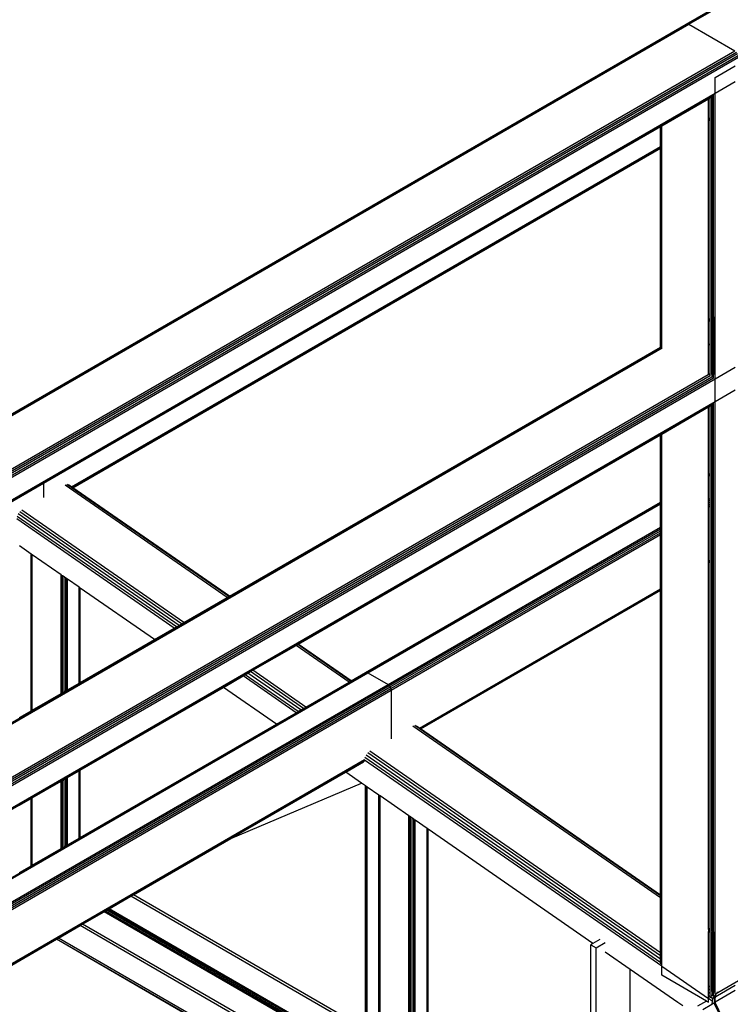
# Model space of a CAD drawing. Header units: millimetres. Extents: x 10 to 1250, y -62 to 528.
# Tile 675 of 909: x 612.46 to 613.59, y 511.98 to 513.55. Entities that reach past the tile are written whole.
import ezdxf

# ---------------------------------------------------------------- set-up
doc = ezdxf.new("R2010")
doc.units = ezdxf.units.MM
doc.header["$LTSCALE"] = 0.05

msp = doc.modelspace()

# ---------------------------------------------------------------- linework, layer by layer
at = {"color": 8}
for p, q in [((613.523, 513.5386), (616.2323, 515.1028)), ((613.5251, 513.5378), (616.2345, 515.1021)), ((613.5211, 513.5382), (614.4698, 514.086)), ((610.846, 511.993), (613.523, 513.5386)), ((610.8481, 511.9922), (613.5251, 513.5378)), ((612.4088, 512.896), (613.5211, 513.5382)), ((613.5211, 513.5382), (613.523, 513.5386)), ((613.523, 513.5386), (613.5251, 513.5378)), ((613.5251, 513.5378), (613.5986, 513.4954)), ((610.9216, 511.9498), (613.5986, 513.4954)), ((610.9238, 511.9481), (613.6008, 513.4936)), ((610.9256, 511.9456), (613.6026, 513.4911)), ((610.9269, 511.9427), (613.6039, 513.4883)), ((610.9273, 511.94), (613.6043, 513.4855)), ((613.567, 513.4532), (613.5991, 513.4718)), ((613.567, 513.4282), (613.567, 513.4532)), ((613.567, 513.4282), (613.5991, 513.4467)), ((610.9646, 511.9256), (613.567, 513.4282)), ((610.9662, 511.9245), (613.5647, 513.4248)), ((613.4822, 513.3764), (613.5567, 513.4195)), ((613.5567, 513.4195), (613.5591, 513.4208)), ((613.5567, 513.3876), (613.5567, 513.4195)), ((613.5591, 513.4208), (613.5616, 513.4223)), ((613.5591, 513.3889), (613.5591, 513.4208)), ((613.5619, 513.4225), (613.5633, 513.4233)), ((613.5619, 513.3905), (613.5619, 513.4225)), ((613.5619, 513.4225), (613.5619, 513.4225)), ((613.5633, 513.4233), (613.5645, 513.4239)), ((613.5633, 513.3914), (613.5633, 513.4233)), ((613.5645, 513.4239), (613.5647, 513.4241)), ((613.5645, 513.392), (613.5645, 513.4239)), ((613.5647, 513.4248), (613.5647, 513.425)), ((613.5647, 513.4241), (613.5647, 513.4248)), ((613.5647, 513.3922), (613.5647, 513.4241)), ((613.567, 512.9741), (613.567, 513.4282)), ((613.5567, 513.3876), (613.5591, 513.3889)), ((613.5567, 513.3857), (613.5567, 513.3876)), ((613.5591, 513.3871), (613.5591, 513.3889)), ((613.5619, 513.3905), (613.5633, 513.3914)), ((613.5619, 513.3887), (613.5619, 513.3905)), ((613.5619, 513.3887), (613.5633, 513.3895)), ((613.5619, 513.3881), (613.5633, 513.3889)), ((613.5619, 513.3881), (613.5619, 513.3887)), ((613.5619, 513.0718), (613.5619, 513.3881)), ((613.5633, 513.3914), (613.5645, 513.392)), ((613.5633, 513.3895), (613.5633, 513.3914)), ((613.5633, 513.3895), (613.5645, 513.3902)), ((613.5633, 513.3889), (613.5645, 513.3896)), ((613.5633, 513.3889), (613.5633, 513.3895)), ((613.5633, 513.0727), (613.5633, 513.3889)), ((613.5645, 513.392), (613.5647, 513.3922)), ((613.5645, 513.3902), (613.5645, 513.392)), ((613.5645, 513.3902), (613.5647, 513.3903)), ((613.5645, 513.3896), (613.5645, 513.3902)), ((613.5645, 513.3896), (613.5647, 513.3897)), ((613.5645, 513.0733), (613.5645, 513.3896)), ((613.5647, 513.3903), (613.5647, 513.3922)), ((613.5647, 513.3897), (613.5647, 513.3903)), ((613.5647, 513.0735), (613.5647, 513.3897)), ((612.4987, 512.8086), (613.48, 513.3752)), ((613.48, 513.3752), (613.4806, 513.3755)), ((613.48, 513.3433), (613.48, 513.3752)), ((613.4806, 513.3755), (613.4822, 513.3764)), ((613.4806, 513.3436), (613.4806, 513.3755)), ((613.4822, 513.3445), (613.4822, 513.3764)), ((613.5567, 513.3857), (613.5591, 513.3871)), ((613.5567, 513.3851), (613.5591, 513.3865)), ((613.5567, 513.3851), (613.5567, 513.3857)), ((613.5567, 513.0689), (613.5567, 513.3851)), ((613.5591, 513.3865), (613.5591, 513.3871)), ((613.5591, 513.0702), (613.5591, 513.3865)), ((612.5435, 512.8026), (613.48, 513.3433)), ((612.545, 512.8016), (613.48, 513.3415)), ((612.5455, 512.8013), (613.48, 513.3408)), ((613.48, 513.3433), (613.4806, 513.3436)), ((613.48, 513.3415), (613.48, 513.3433)), ((613.48, 513.3415), (613.4806, 513.3418)), ((613.48, 513.3408), (613.48, 513.3415)), ((613.48, 513.3408), (613.4806, 513.3411)), ((613.48, 513.0246), (613.48, 513.3408)), ((613.4806, 513.3436), (613.4822, 513.3445)), ((613.4806, 513.3418), (613.4806, 513.3436)), ((613.4806, 513.3418), (613.4822, 513.3427)), ((613.4806, 513.3411), (613.4822, 513.3421)), ((613.4806, 513.3411), (613.4806, 513.3418)), ((613.4806, 513.0249), (613.4806, 513.3411)), ((613.4822, 513.3427), (613.4822, 513.3445)), ((613.4822, 513.3421), (613.4822, 513.3427)), ((613.4822, 513.0258), (613.4822, 513.3421)), ((613.5567, 513.0689), (613.5591, 513.0702)), ((613.5567, 513.0682), (613.5591, 513.0695)), ((613.5567, 513.0682), (613.5567, 513.0689)), ((613.5567, 513.0661), (613.5567, 513.0682)), ((613.5567, 513.0661), (613.5591, 513.0675)), ((613.5567, 513.0297), (613.5567, 513.0661)), ((613.5591, 513.0695), (613.5591, 513.0702)), ((613.5591, 513.0675), (613.5591, 513.0695)), ((613.5591, 513.0283), (613.5591, 513.0675)), ((613.5619, 513.0718), (613.5633, 513.0727)), ((613.5619, 513.0711), (613.5633, 513.0719)), ((613.5619, 513.0718), (613.5619, 513.0711)), ((613.5619, 513.0691), (613.5619, 513.0711)), ((613.5619, 513.0691), (613.5633, 513.0699)), ((613.5619, 513.0267), (613.5619, 513.0691)), ((613.5633, 513.0727), (613.5645, 513.0733)), ((613.5633, 513.0719), (613.5633, 513.0727)), ((613.5633, 513.0719), (613.5645, 513.0726)), ((613.5633, 513.0719), (613.5633, 513.0699)), ((613.5633, 513.0699), (613.5645, 513.0706)), ((613.5633, 513.0259), (613.5633, 513.0699)), ((613.5645, 513.0733), (613.5647, 513.0735)), ((613.5645, 513.0726), (613.5645, 513.0733)), ((613.5645, 513.0726), (613.5647, 513.0727)), ((613.5645, 513.0726), (613.5645, 513.0706)), ((613.5645, 513.0706), (613.5647, 513.0707)), ((613.5645, 513.0706), (613.5645, 513.0252)), ((613.5647, 513.0727), (613.5647, 513.0735)), ((613.5647, 513.0707), (613.5647, 513.0727)), ((613.5647, 513.0251), (613.5647, 513.0707)), ((613.5567, 513.0297), (613.5591, 513.0283)), ((613.5567, 512.9813), (613.5567, 513.0297)), ((613.5591, 512.9827), (613.5591, 513.0283)), ((610.9667, 511.5728), (613.4822, 513.0251)), ((610.9667, 511.5708), (613.4827, 513.0234)), ((612.7944, 512.6288), (613.48, 513.0246)), ((613.48, 513.0246), (613.4806, 513.0249)), ((613.4806, 513.0249), (613.4822, 513.0258)), ((613.4806, 513.0243), (613.4806, 513.0249)), ((613.4822, 513.0251), (613.4822, 513.0258)), ((613.4822, 513.0236), (613.4822, 513.0251)), ((613.5619, 513.0267), (613.5633, 513.0259)), ((613.5619, 512.9843), (613.5619, 513.0267)), ((613.5633, 513.0259), (613.5645, 513.0252)), ((613.5633, 512.9851), (613.5633, 513.0259)), ((613.5645, 513.0252), (613.5647, 513.0251)), ((613.5645, 513.0252), (613.5645, 512.9858)), ((613.5647, 512.9859), (613.5647, 513.0251)), ((610.9667, 511.486), (613.5562, 512.981)), ((613.5567, 512.9813), (613.5591, 512.9827)), ((613.5567, 512.9806), (613.5567, 512.9813)), ((613.5591, 512.9797), (613.5591, 512.9827)), ((613.5619, 512.9843), (613.5633, 512.9851)), ((613.5619, 512.9813), (613.5619, 512.9843)), ((613.5619, 512.9813), (613.5633, 512.9821)), ((613.5619, 512.9813), (613.5619, 512.9777)), ((613.5633, 512.9851), (613.5645, 512.9858)), ((613.5633, 512.9821), (613.5633, 512.9851)), ((613.5633, 512.9821), (613.5645, 512.9828)), ((613.5633, 512.9807), (613.5633, 512.9821)), ((613.5645, 512.9858), (613.5647, 512.9859)), ((613.5645, 512.9858), (613.5645, 512.9828)), ((613.5645, 512.9828), (613.5647, 512.9829)), ((613.5645, 512.9828), (613.5645, 512.981)), ((613.5647, 512.9829), (613.5647, 512.9859)), ((613.5647, 512.9793), (613.5647, 512.9829)), ((613.567, 512.9741), (613.5991, 512.9927)), ((610.9646, 511.4716), (613.567, 512.9741)), ((610.9662, 511.4755), (613.5647, 512.9758)), ((610.9667, 511.4829), (613.5591, 512.9797)), ((610.9667, 511.4794), (613.5616, 512.9776)), ((613.5591, 512.979), (613.5591, 512.9797)), ((613.5619, 512.9777), (613.5647, 512.9793)), ((613.5619, 512.9773), (613.5619, 512.9777)), ((613.5647, 512.9758), (613.5647, 512.9793)), ((613.5647, 512.9755), (613.5647, 512.9758)), ((613.567, 512.9383), (613.567, 512.9741)), ((613.567, 512.9383), (613.5991, 512.9568)), ((610.9646, 511.4357), (613.567, 512.9383)), ((610.9662, 511.4346), (613.5647, 512.9349)), ((613.5619, 512.9326), (613.5633, 512.9334)), ((613.5633, 512.9334), (613.5645, 512.934)), ((613.5633, 512.8264), (613.5633, 512.9334)), ((613.5645, 512.934), (613.5647, 512.9342)), ((613.5645, 512.827), (613.5645, 512.934)), ((613.5647, 512.9349), (613.5647, 512.9351)), ((613.5647, 512.9342), (613.5647, 512.9349)), ((613.5647, 512.8272), (613.5647, 512.9342)), ((613.567, 511.9974), (613.567, 512.9383)), ((613.4822, 512.8865), (613.5567, 512.9296)), ((613.5567, 512.9296), (613.5591, 512.9309)), ((613.5567, 512.8226), (613.5567, 512.9296)), ((613.5591, 512.9309), (613.5616, 512.9324)), ((613.5591, 512.8239), (613.5591, 512.9309)), ((613.5619, 512.8256), (613.5619, 512.9326)), ((613.5619, 512.9326), (613.5619, 512.9326)), ((613.4806, 512.8856), (613.4822, 512.8865)), ((613.4822, 512.7795), (613.4822, 512.8865)), ((612.9041, 512.5528), (613.48, 512.8853)), ((613.48, 512.8853), (613.4806, 512.8856)), ((613.48, 512.7783), (613.48, 512.8853)), ((613.4806, 512.7786), (613.4806, 512.8856)), ((613.5567, 512.8226), (613.5591, 512.8239)), ((613.5591, 512.8233), (613.5591, 512.8239)), ((613.5619, 512.8256), (613.5633, 512.8264)), ((613.5619, 512.8249), (613.5633, 512.8257)), ((613.5619, 512.8249), (613.5619, 512.8256)), ((613.5619, 512.8231), (613.5619, 512.8249)), ((613.5619, 512.8231), (613.5633, 512.8239)), ((613.5633, 512.8264), (613.5645, 512.827)), ((613.5633, 512.8257), (613.5645, 512.8264)), ((613.5633, 512.8257), (613.5633, 512.8264)), ((613.5633, 512.8239), (613.5633, 512.8257)), ((613.5633, 512.8239), (613.5645, 512.8246)), ((613.5633, 512.7868), (613.5633, 512.8239)), ((613.5645, 512.827), (613.5647, 512.8272)), ((613.5645, 512.8264), (613.5645, 512.827)), ((613.5645, 512.8264), (613.5647, 512.8265)), ((613.5645, 512.8246), (613.5645, 512.8264)), ((613.5645, 512.8246), (613.5647, 512.8247)), ((613.5645, 512.7875), (613.5645, 512.8246)), ((613.5647, 512.8265), (613.5647, 512.8272)), ((613.5647, 512.8247), (613.5647, 512.8265)), ((613.5647, 512.7876), (613.5647, 512.8247)), ((610.9667, 511.9241), (612.4987, 512.8086)), ((612.4987, 512.8086), (612.4987, 512.7855)), ((613.5567, 512.8219), (613.5591, 512.8233)), ((613.5567, 512.8219), (613.5567, 512.8226)), ((613.5567, 512.8201), (613.5567, 512.8219)), ((613.5567, 512.8201), (613.5591, 512.8215)), ((613.5567, 512.783), (613.5567, 512.8201)), ((613.5591, 512.8215), (613.5591, 512.8233)), ((613.5591, 512.7844), (613.5591, 512.8215)), ((613.5619, 512.786), (613.5619, 512.8231)), ((612.7909, 512.6267), (612.533, 512.8054)), ((612.7934, 512.6282), (612.5361, 512.8064)), ((612.5435, 512.8026), (612.5387, 512.8059)), ((612.545, 512.8016), (612.5435, 512.8026)), ((612.5455, 512.8013), (612.545, 512.8016)), ((612.7944, 512.6288), (612.5455, 512.8013)), ((613.011, 512.5075), (613.48, 512.7783)), ((613.0127, 512.5078), (613.48, 512.7777)), ((613.48, 512.7783), (613.4806, 512.7786)), ((613.48, 512.7777), (613.48, 512.7783)), ((613.48, 512.7777), (613.4806, 512.778)), ((613.48, 512.7758), (613.48, 512.7777)), ((613.4806, 512.7786), (613.4822, 512.7795)), ((613.4806, 512.778), (613.4822, 512.7789)), ((613.4806, 512.778), (613.4806, 512.7786)), ((613.4806, 512.7762), (613.4806, 512.778)), ((613.4806, 512.7762), (613.4822, 512.7771)), ((613.4822, 512.7789), (613.4822, 512.7795)), ((613.4822, 512.7771), (613.4822, 512.7789)), ((613.4822, 512.74), (613.4822, 512.7771)), ((613.5567, 512.783), (613.5591, 512.7844)), ((613.5567, 512.7803), (613.5567, 512.783)), ((613.5567, 512.7803), (613.5591, 512.7817)), ((613.5567, 512.7771), (613.5567, 512.7803)), ((613.5567, 512.7771), (613.5591, 512.7784)), ((613.5567, 512.7739), (613.5567, 512.7771)), ((613.5591, 512.7817), (613.5591, 512.7844)), ((613.5591, 512.7784), (613.5591, 512.7817)), ((613.5591, 512.7752), (613.5591, 512.7784)), ((613.5619, 512.786), (613.5633, 512.7868)), ((613.5619, 512.7833), (613.5619, 512.786)), ((613.5619, 512.7833), (613.5633, 512.7841)), ((613.5619, 512.7801), (613.5619, 512.7833)), ((613.5619, 512.7801), (613.5633, 512.7809)), ((613.5619, 512.7768), (613.5619, 512.7801)), ((613.5619, 512.7768), (613.5633, 512.7776)), ((613.5633, 512.7868), (613.5645, 512.7875)), ((613.5633, 512.7841), (613.5633, 512.7868)), ((613.5633, 512.7841), (613.5645, 512.7848)), ((613.5633, 512.7809), (613.5633, 512.7841)), ((613.5633, 512.7809), (613.5645, 512.7815)), ((613.5633, 512.7776), (613.5633, 512.7809)), ((613.5633, 512.7776), (613.5645, 512.7783)), ((613.5633, 512.7749), (613.5633, 512.7776)), ((613.5645, 512.7875), (613.5647, 512.7876)), ((613.5645, 512.7848), (613.5645, 512.7875)), ((613.5645, 512.7848), (613.5647, 512.7849)), ((613.5645, 512.7815), (613.5645, 512.7848)), ((613.5645, 512.7815), (613.5647, 512.7817)), ((613.5645, 512.7783), (613.5645, 512.7815)), ((613.5645, 512.7783), (613.5647, 512.7784)), ((613.5645, 512.7756), (613.5645, 512.7783)), ((613.5647, 512.7849), (613.5647, 512.7876)), ((613.5647, 512.7817), (613.5647, 512.7849)), ((613.5647, 512.7784), (613.5647, 512.7817)), ((613.5647, 512.7757), (613.5647, 512.7784)), ((612.7185, 512.585), (612.4612, 512.7632)), ((612.7222, 512.5871), (612.4643, 512.7657)), ((613.0146, 512.5071), (613.48, 512.7758)), ((613.48, 512.7758), (613.4806, 512.7762)), ((613.48, 512.7388), (613.48, 512.7758)), ((613.4806, 512.7391), (613.4806, 512.7762)), ((613.5567, 512.7739), (613.5591, 512.7752)), ((613.5567, 512.7711), (613.5567, 512.7739)), ((613.5567, 512.7711), (613.5591, 512.7725)), ((613.5567, 512.6851), (613.5567, 512.7711)), ((613.5591, 512.7725), (613.5591, 512.7752)), ((613.5591, 512.6864), (613.5591, 512.7725)), ((613.5619, 512.7741), (613.5619, 512.7768)), ((613.5619, 512.7741), (613.5633, 512.7749)), ((613.5619, 512.688), (613.5619, 512.7741)), ((613.5633, 512.7749), (613.5645, 512.7756)), ((613.5633, 512.6888), (613.5633, 512.7749)), ((613.5645, 512.7756), (613.5647, 512.7757)), ((613.5645, 512.6895), (613.5645, 512.7756)), ((613.5647, 512.6896), (613.5647, 512.7757)), ((612.7067, 512.5781), (612.4562, 512.7517)), ((612.7102, 512.5801), (612.4569, 512.7556)), ((612.7143, 512.5825), (612.4586, 512.7597)), ((613.0468, 512.4886), (613.48, 512.7388)), ((613.0487, 512.487), (613.48, 512.736)), ((613.0504, 512.4848), (613.48, 512.7328)), ((613.48, 512.7388), (613.4806, 512.7391)), ((613.48, 512.736), (613.48, 512.7388)), ((613.48, 512.736), (613.4806, 512.7364)), ((613.48, 512.7328), (613.48, 512.736)), ((613.48, 512.7328), (613.4806, 512.7331)), ((613.48, 512.7296), (613.48, 512.7328)), ((613.4806, 512.7391), (613.4822, 512.74)), ((613.4806, 512.7364), (613.4806, 512.7391)), ((613.4806, 512.7364), (613.4822, 512.7373)), ((613.4806, 512.7331), (613.4806, 512.7364)), ((613.4806, 512.7331), (613.4822, 512.734)), ((613.4806, 512.7299), (613.4806, 512.7331)), ((613.4806, 512.7299), (613.4822, 512.7308)), ((613.4822, 512.7373), (613.4822, 512.74)), ((613.4822, 512.734), (613.4822, 512.7373)), ((613.4822, 512.7308), (613.4822, 512.734)), ((613.4822, 512.7281), (613.4822, 512.7308)), ((613.0515, 512.4822), (613.48, 512.7296)), ((613.0519, 512.4797), (613.48, 512.7269)), ((613.48, 512.7296), (613.4806, 512.7299)), ((613.48, 512.7269), (613.48, 512.7296)), ((613.48, 512.7269), (613.4806, 512.7272)), ((613.48, 512.6408), (613.48, 512.7269)), ((613.4806, 512.7272), (613.4806, 512.7299)), ((613.4806, 512.7272), (613.4822, 512.7281)), ((613.4806, 512.6411), (613.4806, 512.7272)), ((613.4822, 512.642), (613.4822, 512.7281)), ((612.4792, 512.6959), (612.4605, 512.7089)), ((612.4792, 512.4467), (612.4792, 512.6959)), ((612.4809, 512.6948), (612.4792, 512.6959)), ((612.4809, 512.4477), (612.4809, 512.6948)), ((612.5267, 512.663), (612.4809, 512.6948)), ((613.5567, 512.6851), (613.5591, 512.6864)), ((613.5567, 512.6832), (613.5567, 512.6851)), ((613.5567, 512.6832), (613.5591, 512.6846)), ((613.5567, 512.6826), (613.5591, 512.684)), ((613.5567, 512.6826), (613.5567, 512.6832)), ((613.5591, 512.6846), (613.5591, 512.6864)), ((613.5591, 512.684), (613.5591, 512.6846)), ((613.5591, 512.099), (613.5591, 512.684)), ((613.5619, 512.688), (613.5633, 512.6888)), ((613.5619, 512.6862), (613.5619, 512.688)), ((613.5619, 512.6862), (613.5633, 512.687)), ((613.5619, 512.6856), (613.5633, 512.6864)), ((613.5619, 512.6856), (613.5619, 512.6862)), ((613.5619, 512.0971), (613.5619, 512.6856)), ((613.5633, 512.6888), (613.5645, 512.6895)), ((613.5633, 512.687), (613.5633, 512.6888)), ((613.5633, 512.687), (613.5645, 512.6877)), ((613.5633, 512.6864), (613.5645, 512.6871)), ((613.5633, 512.6864), (613.5633, 512.687)), ((613.5633, 512.0961), (613.5633, 512.6864)), ((613.5645, 512.6895), (613.5647, 512.6896)), ((613.5645, 512.6877), (613.5645, 512.6895)), ((613.5645, 512.6877), (613.5647, 512.6878)), ((613.5645, 512.6871), (613.5645, 512.6877)), ((613.5645, 512.6871), (613.5647, 512.6872)), ((613.5645, 512.0953), (613.5645, 512.6871)), ((613.5647, 512.6878), (613.5647, 512.6896)), ((613.5647, 512.6872), (613.5647, 512.6878)), ((613.5647, 512.0951), (613.5647, 512.6872)), ((613.5567, 512.1007), (613.5567, 512.6826)), ((612.5267, 512.4742), (612.5267, 512.663)), ((612.5281, 512.662), (612.5267, 512.663)), ((612.5281, 512.475), (612.5281, 512.662)), ((612.529, 512.6614), (612.5281, 512.662)), ((612.529, 512.4755), (612.529, 512.6614)), ((612.5318, 512.6595), (612.529, 512.6614)), ((612.5318, 512.4771), (612.5318, 512.6595)), ((612.5345, 512.6576), (612.5318, 512.6595)), ((612.5345, 512.4787), (612.5345, 512.6576)), ((612.5354, 512.6569), (612.5345, 512.6576)), ((612.5354, 512.4792), (612.5354, 512.6569)), ((612.5369, 512.656), (612.5354, 512.6569)), ((612.5369, 512.4801), (612.5369, 512.656)), ((612.5555, 512.643), (612.5369, 512.656)), ((612.5555, 512.4908), (612.5555, 512.643)), ((612.5572, 512.6419), (612.5555, 512.643)), ((612.5572, 512.4918), (612.5572, 512.6419)), ((612.6754, 512.56), (612.5572, 512.6419)), ((613.0966, 512.4194), (613.48, 512.6408)), ((613.0981, 512.4184), (613.48, 512.639)), ((613.0986, 512.4181), (613.48, 512.6383)), ((613.48, 512.6408), (613.4806, 512.6411)), ((613.48, 512.639), (613.48, 512.6408)), ((613.48, 512.639), (613.4806, 512.6393)), ((613.48, 512.6383), (613.48, 512.639)), ((613.48, 512.6383), (613.4806, 512.6386)), ((613.48, 512.1538), (613.48, 512.6383)), ((613.4806, 512.6411), (613.4822, 512.642)), ((613.4806, 512.6393), (613.4806, 512.6411)), ((613.4806, 512.6393), (613.4822, 512.6402)), ((613.4806, 512.6386), (613.4822, 512.6396)), ((613.4806, 512.6386), (613.4806, 512.6393)), ((613.4806, 512.1534), (613.4806, 512.6386)), ((613.4822, 512.6402), (613.4822, 512.642)), ((613.4822, 512.6396), (613.4822, 512.6402)), ((613.4822, 512.1523), (613.4822, 512.6396)), ((612.7222, 512.5871), (612.7909, 512.6267)), ((612.7909, 512.6267), (612.7934, 512.6282)), ((612.7934, 512.6282), (612.7944, 512.6288)), ((612.6754, 512.56), (612.7067, 512.5781)), ((612.7067, 512.5781), (612.7102, 512.5801)), ((612.7102, 512.5801), (612.7143, 512.5825)), ((612.7143, 512.5825), (612.7185, 512.585)), ((612.7185, 512.585), (612.7222, 512.5871)), ((612.5572, 512.4918), (612.6754, 512.56)), ((612.8319, 512.5111), (612.9006, 512.5507)), ((612.9006, 512.5507), (612.9031, 512.5522)), ((612.9848, 512.4924), (612.9006, 512.5507)), ((612.9031, 512.5522), (612.9041, 512.5528)), ((612.9873, 512.4938), (612.9031, 512.5522)), ((612.9884, 512.4944), (612.9041, 512.5528)), ((612.8282, 512.509), (612.8319, 512.5111)), ((612.9161, 512.4527), (612.8319, 512.5111)), ((610.9667, 511.3266), (613.0127, 512.5078)), ((610.9667, 511.3248), (613.0146, 512.5071)), ((612.785, 512.484), (612.8164, 512.5022)), ((612.8164, 512.5022), (612.8198, 512.5041)), ((612.9006, 512.4438), (612.8164, 512.5022)), ((612.8198, 512.5041), (612.824, 512.5065)), ((612.9041, 512.4458), (612.8198, 512.5041)), ((612.824, 512.5065), (612.8282, 512.509)), ((612.9082, 512.4482), (612.824, 512.5065)), ((612.9125, 512.4506), (612.8282, 512.509)), ((612.9884, 512.4944), (613.011, 512.5075)), ((613.011, 512.5075), (613.0127, 512.5078)), ((613.0127, 512.5078), (613.0146, 512.5071)), ((613.0146, 512.5071), (613.0468, 512.4886)), ((610.9667, 511.2877), (613.0468, 512.4886)), ((610.9667, 511.285), (613.0487, 512.487)), ((610.9667, 511.2817), (613.0504, 512.4848)), ((610.9667, 511.2785), (613.0515, 512.4822)), ((610.9667, 511.2758), (613.0519, 512.4797)), ((612.5354, 512.4792), (612.5369, 512.4801)), ((612.5369, 512.4801), (612.5555, 512.4908)), ((612.5555, 512.4908), (612.5572, 512.4918)), ((612.5572, 512.3525), (612.785, 512.484)), ((612.8693, 512.4257), (612.785, 512.484)), ((612.9161, 512.4527), (612.9848, 512.4924)), ((612.9848, 512.4924), (612.9873, 512.4938)), ((612.9873, 512.4938), (612.9884, 512.4944)), ((613.0468, 512.4886), (613.0487, 512.487)), ((613.0487, 512.487), (613.0504, 512.4848)), ((613.0504, 512.4848), (613.0515, 512.4822)), ((613.0515, 512.4822), (613.0519, 512.4797)), ((613.0519, 512.4797), (613.0519, 512.4023)), ((612.4809, 512.4477), (612.5267, 512.4742)), ((612.5267, 512.4742), (612.5281, 512.475)), ((612.5281, 512.475), (612.529, 512.4755)), ((612.529, 512.4755), (612.5318, 512.4771)), ((612.5318, 512.4771), (612.5345, 512.4787)), ((612.5345, 512.4787), (612.5354, 512.4792)), ((612.9082, 512.4482), (612.9125, 512.4506)), ((612.9125, 512.4506), (612.9161, 512.4527)), ((612.4605, 512.436), (612.4792, 512.4467)), ((612.4792, 512.4467), (612.4809, 512.4477)), ((612.8693, 512.4257), (612.9006, 512.4438)), ((612.9006, 512.4438), (612.9041, 512.4458)), ((612.9041, 512.4458), (612.9082, 512.4482)), ((612.5572, 512.2455), (612.8693, 512.4257)), ((613.48, 512.1493), (613.0863, 512.4221)), ((613.48, 512.1525), (613.0894, 512.4232)), ((613.0966, 512.4194), (613.092, 512.4226)), ((613.0981, 512.4184), (613.0966, 512.4194)), ((613.0986, 512.4181), (613.0981, 512.4184)), ((613.48, 512.1538), (613.0986, 512.4181)), ((613.4806, 512.0464), (613.0101, 512.3723)), ((613.48, 512.052), (613.0119, 512.3764)), ((613.48, 512.0574), (613.0145, 512.3799)), ((613.48, 512.062), (613.0176, 512.3824)), ((610.9667, 511.1897), (613.0096, 512.3692)), ((610.9667, 511.1879), (613.0091, 512.3671)), ((612.9795, 512.3493), (613.008, 512.3658)), ((613.4822, 512.0409), (613.0094, 512.3685)), ((612.5318, 512.3378), (612.5345, 512.3394)), ((612.5345, 512.3394), (612.5354, 512.34)), ((612.5345, 512.2324), (612.5345, 512.3394)), ((612.5354, 512.34), (612.5369, 512.3408)), ((612.5354, 512.2329), (612.5354, 512.34)), ((612.5369, 512.3408), (612.5555, 512.3516)), ((612.5369, 512.2338), (612.5369, 512.3408)), ((612.5555, 512.3516), (612.5572, 512.3525)), ((612.5555, 512.2445), (612.5555, 512.3516)), ((612.5572, 512.2455), (612.5572, 512.3525)), ((612.7966, 512.2437), (612.9795, 512.3493)), ((613.0047, 512.3318), (612.9795, 512.3493)), ((612.4809, 512.3084), (612.5267, 512.3349)), ((612.5267, 512.3349), (612.5281, 512.3357)), ((612.5267, 512.2279), (612.5267, 512.3349)), ((612.5281, 512.3357), (612.529, 512.3362)), ((612.5281, 512.2287), (612.5281, 512.3357)), ((612.529, 512.3362), (612.5318, 512.3378)), ((612.529, 512.2292), (612.529, 512.3362)), ((612.5318, 512.2308), (612.5318, 512.3378)), ((612.7966, 512.2437), (613.0047, 512.3318)), ((613.0109, 512.3275), (613.0047, 512.3318)), ((613.0117, 512.327), (613.0109, 512.3275)), ((613.0109, 511.9413), (613.0109, 512.3275)), ((613.0133, 512.3259), (613.0117, 512.327)), ((613.0117, 511.9409), (613.0117, 512.327)), ((613.0137, 512.3256), (613.0133, 512.3259)), ((613.0133, 511.9399), (613.0133, 512.3259)), ((613.0324, 512.3126), (613.0137, 512.3256)), ((613.0137, 511.9396), (613.0137, 512.3256)), ((612.4605, 512.2967), (612.4792, 512.3075)), ((612.4792, 512.3075), (612.4809, 512.3084)), ((612.4792, 512.2005), (612.4792, 512.3075)), ((612.4809, 512.2014), (612.4809, 512.3084)), ((613.0324, 511.8356), (613.0324, 512.3126)), ((613.0341, 512.3115), (613.0324, 512.3126)), ((613.0341, 511.8346), (613.0341, 512.3115)), ((613.0799, 512.2797), (613.0341, 512.3115)), ((613.0799, 511.9014), (613.0799, 512.2797)), ((613.0813, 512.2787), (613.0799, 512.2797)), ((613.0813, 511.9006), (613.0813, 512.2787)), ((613.0823, 512.2781), (613.0813, 512.2787)), ((613.0823, 511.9001), (613.0823, 512.2781)), ((613.085, 512.2762), (613.0823, 512.2781)), ((613.085, 511.8985), (613.085, 512.2762)), ((613.0878, 512.2743), (613.085, 512.2762)), ((613.0878, 511.8969), (613.0878, 512.2743)), ((613.0887, 512.2737), (613.0878, 512.2743)), ((613.0887, 511.8964), (613.0887, 512.2737)), ((613.0901, 512.2727), (613.0887, 512.2737)), ((613.0901, 511.8956), (613.0901, 512.2727)), ((613.1088, 512.2597), (613.0901, 512.2727)), ((612.5555, 512.2445), (612.5572, 512.2455)), ((613.1088, 511.8848), (613.1088, 512.2597)), ((613.1105, 512.2586), (613.1088, 512.2597)), ((613.1105, 511.8838), (613.1105, 512.2586)), ((613.3725, 512.077), (613.1105, 512.2586)), ((612.5281, 512.2287), (612.529, 512.2292)), ((612.529, 512.2292), (612.5318, 512.2308)), ((612.5318, 512.2308), (612.5345, 512.2324)), ((612.5345, 512.2324), (612.5354, 512.2329)), ((612.5354, 512.2329), (612.5369, 512.2338)), ((612.5369, 512.2338), (612.5555, 512.2445)), ((612.6418, 512.1544), (612.7966, 512.2437)), ((612.4809, 512.2014), (612.5267, 512.2279)), ((612.5267, 512.2279), (612.5281, 512.2287)), ((612.4605, 512.1897), (612.4792, 512.2005)), ((612.4792, 512.2005), (612.4809, 512.2014)), ((612.6034, 512.1322), (612.6378, 512.152)), ((612.6378, 512.152), (612.6418, 512.1544)), ((613.0109, 511.9366), (612.6378, 512.152)), ((613.0109, 511.9413), (612.6418, 512.1544)), ((613.4806, 512.1534), (613.48, 512.1538)), ((613.48, 512.1525), (613.48, 512.1538)), ((613.4806, 512.1521), (613.48, 512.1525)), ((613.48, 512.1493), (613.48, 512.1525)), ((613.4822, 512.1523), (613.4806, 512.1534)), ((613.4806, 512.1521), (613.4806, 512.1534)), ((613.4822, 512.151), (613.4806, 512.1521)), ((613.4806, 512.1489), (613.4806, 512.1521)), ((613.4822, 512.151), (613.4822, 512.1523)), ((613.4822, 512.1478), (613.4822, 512.151)), ((613.4806, 512.1489), (613.48, 512.1493)), ((613.48, 512.062), (613.48, 512.1493)), ((613.4822, 512.1478), (613.4806, 512.1489)), ((613.4806, 512.0616), (613.4806, 512.1489)), ((613.4822, 512.0605), (613.4822, 512.1478)), ((612.561, 512.1077), (612.5954, 512.1275)), ((612.5954, 512.1275), (612.5972, 512.1286)), ((613.0109, 511.8876), (612.5954, 512.1275)), ((612.5972, 512.1286), (612.5994, 512.1299)), ((613.0109, 511.8898), (612.5972, 512.1286)), ((612.5994, 512.1299), (612.6016, 512.1311)), ((613.0109, 511.8923), (612.5994, 512.1299)), ((612.6016, 512.1311), (612.6034, 512.1322)), ((613.0109, 511.8948), (612.6016, 512.1311)), ((613.0109, 511.8969), (612.6034, 512.1322)), ((612.5226, 512.0856), (612.557, 512.1054)), ((612.557, 512.1054), (612.561, 512.1077)), ((613.3693, 511.6364), (612.557, 512.1054)), ((613.0109, 511.848), (612.561, 512.1077)), ((613.5591, 512.099), (613.5567, 512.1007)), ((613.5567, 512.0994), (613.5567, 512.1007)), ((613.5591, 512.0977), (613.5567, 512.0994)), ((613.5567, 512.0994), (613.5567, 512.0961)), ((613.5591, 512.0945), (613.5567, 512.0961)), ((613.5567, 512.0089), (613.5567, 512.0961)), ((613.5591, 512.0977), (613.5591, 512.099)), ((613.5591, 512.0945), (613.5591, 512.0977)), ((613.5591, 512.0072), (613.5591, 512.0945)), ((613.5633, 512.0961), (613.5619, 512.0971)), ((613.5619, 512.0971), (613.5619, 512.0958)), ((613.5633, 512.0948), (613.5619, 512.0958)), ((613.5619, 512.0926), (613.5619, 512.0958)), ((613.5633, 512.0916), (613.5619, 512.0926)), ((613.5619, 512.0053), (613.5619, 512.0926)), ((613.5645, 512.0953), (613.5633, 512.0961)), ((613.5633, 512.0961), (613.5633, 512.0948)), ((613.5645, 512.094), (613.5633, 512.0948)), ((613.5633, 512.0916), (613.5633, 512.0948)), ((613.5645, 512.0908), (613.5633, 512.0916)), ((613.5633, 512.0043), (613.5633, 512.0916)), ((613.5647, 512.0951), (613.5645, 512.0953)), ((613.5645, 512.0953), (613.5645, 512.094)), ((613.5647, 512.0938), (613.5645, 512.094)), ((613.5645, 512.094), (613.5645, 512.0908)), ((613.5647, 512.0906), (613.5645, 512.0908)), ((613.5645, 512.0908), (613.5645, 512.0035)), ((613.5647, 512.0938), (613.5647, 512.0951)), ((613.5647, 512.0906), (613.5647, 512.0938)), ((613.5647, 512.0034), (613.5647, 512.0906)), ((610.9667, 511.1872), (612.5193, 512.0836)), ((612.5193, 512.0836), (612.5202, 512.0841)), ((613.0215, 511.7937), (612.5193, 512.0836)), ((612.5202, 512.0841), (612.5226, 512.0856)), ((613.3693, 511.5939), (612.5202, 512.0841)), ((613.3693, 511.5967), (612.5226, 512.0856)), ((613.3725, 512.077), (613.3693, 512.0751)), ((613.3693, 512.0751), (613.3779, 512.0701)), ((613.3693, 511.9495), (613.3693, 512.0751)), ((613.3837, 512.0834), (613.3725, 512.077)), ((613.3779, 512.0701), (613.3923, 512.0784)), ((613.3779, 511.4959), (613.3779, 512.0701)), ((613.4321, 512.0358), (613.3923, 512.0633)), ((613.4806, 512.0616), (613.48, 512.062)), ((613.48, 512.0574), (613.48, 512.062)), ((613.4806, 512.057), (613.48, 512.0574)), ((613.48, 512.052), (613.48, 512.0574)), ((613.4822, 512.0605), (613.4806, 512.0616)), ((613.4806, 512.057), (613.4806, 512.0616)), ((613.4822, 512.0559), (613.4822, 512.0605)), ((613.48, 512.0494), (613.48, 512.052)), ((613.4806, 512.0516), (613.48, 512.052)), ((613.4822, 512.0559), (613.4806, 512.057)), ((613.4806, 512.057), (613.4806, 512.0516)), ((613.4822, 512.0505), (613.4806, 512.0516)), ((613.4806, 512.0464), (613.4806, 512.0516)), ((613.4822, 512.0453), (613.4806, 512.0464)), ((613.4806, 512.0447), (613.4806, 512.0464)), ((613.4822, 512.0505), (613.4822, 512.0559)), ((613.4822, 512.0453), (613.4822, 512.0505)), ((613.4822, 512.0409), (613.4822, 512.0453)), ((613.4321, 511.9596), (613.4321, 512.0358)), ((613.508, 511.9831), (613.4321, 512.0358)), ((613.4822, 512.0409), (613.5567, 511.9893)), ((613.4822, 512.0266), (613.4822, 512.0409)), ((613.5532, 511.9855), (613.4822, 512.0266)), ((613.6399, 512.0385), (613.5712, 511.9988)), ((613.5708, 511.9944), (613.5991, 512.0108)), ((613.5591, 512.0072), (613.5567, 512.0089)), ((613.5567, 512.0042), (613.5567, 512.0089)), ((613.5591, 512.0026), (613.5567, 512.0042)), ((613.5567, 511.9989), (613.5567, 512.0042)), ((613.5591, 511.9972), (613.5567, 511.9989)), ((613.5567, 511.9936), (613.5567, 511.9989)), ((613.5591, 512.0026), (613.5591, 512.0072)), ((613.5591, 511.9972), (613.5591, 512.0026)), ((613.5591, 511.992), (613.5591, 511.9972)), ((613.5633, 512.0043), (613.5619, 512.0053)), ((613.5619, 512.0007), (613.5619, 512.0053)), ((613.5633, 511.9997), (613.5619, 512.0007)), ((613.5619, 512.0007), (613.5619, 511.9953)), ((613.5653, 511.993), (613.5619, 511.9953)), ((613.5619, 511.9927), (613.5619, 511.9953)), ((613.5645, 512.0035), (613.5633, 512.0043)), ((613.5633, 511.9997), (613.5633, 512.0043)), ((613.5647, 511.9987), (613.5633, 511.9997)), ((613.5633, 511.998), (613.5633, 511.9997)), ((613.5647, 512.0034), (613.5645, 512.0035)), ((613.5645, 512.0035), (613.5645, 511.9991)), ((613.5647, 511.9987), (613.5647, 512.0034)), ((613.5647, 511.995), (613.5647, 511.9987)), ((613.568, 511.9964), (613.5653, 511.993)), ((613.568, 511.9964), (613.5668, 511.9972)), ((613.5991, 512.0021), (613.5671, 511.9836)), ((613.5712, 511.9988), (613.568, 511.9964)), ((613.5712, 511.9988), (613.57, 511.9997)), ((613.5159, 511.9777), (613.508, 511.9831)), ((613.5532, 511.9855), (613.5388, 511.9772)), ((613.5475, 511.9722), (613.5619, 511.9805)), ((613.5532, 511.9855), (613.5567, 511.9835)), ((613.5591, 511.992), (613.5567, 511.9936)), ((613.5567, 511.9893), (613.5567, 511.9936)), ((613.5623, 511.9854), (613.5567, 511.9893)), ((613.5567, 511.9835), (613.5567, 511.9893)), ((613.5591, 511.9904), (613.5591, 511.992)), ((613.5632, 511.9891), (613.5597, 511.9916)), ((613.5623, 511.9854), (613.5619, 511.9805)), ((613.5619, 511.9805), (613.5654, 511.9826)), ((613.5632, 511.9891), (613.5623, 511.9854)), ((613.5633, 511.9892), (613.5632, 511.9891)), ((613.5635, 511.9897), (613.5633, 511.9892)), ((613.5633, 511.9891), (613.5633, 511.9892)), ((613.5643, 511.9912), (613.5635, 511.9897)), ((613.5642, 511.9892), (613.5635, 511.9897)), ((613.5644, 511.9913), (613.5643, 511.9912)), ((613.5643, 511.9912), (613.5644, 511.9912)), ((613.5645, 511.9914), (613.5644, 511.9913)), ((613.5644, 511.9912), (613.5644, 511.9913)), ((613.5644, 511.9912), (613.5645, 511.9912)), ((613.5647, 511.9918), (613.5645, 511.9914)), ((613.5645, 511.9914), (613.5645, 511.9912)), ((613.5645, 511.9912), (613.5647, 511.9913)), ((613.5647, 511.9911), (613.5645, 511.9912)), ((613.5645, 511.9912), (613.5645, 511.9893)), ((613.5653, 511.993), (613.5647, 511.9918)), ((613.5647, 511.9913), (613.5647, 511.9918)), ((613.5647, 511.9911), (613.5647, 511.9913)), ((613.5647, 511.9893), (613.5647, 511.9911)), ((613.5653, 511.9812), (613.5658, 511.9814)), ((613.5654, 511.9826), (613.5659, 511.9829)), ((613.5654, 511.9826), (613.5658, 511.9814)), ((613.5658, 511.9814), (613.5772, 511.9578)), ((613.5659, 511.9831), (613.5664, 511.9877)), ((613.5659, 511.9831), (613.567, 511.9835)), ((613.5659, 511.9829), (613.567, 511.9835)), ((613.5659, 511.9829), (613.5659, 511.9831)), ((613.5668, 511.9896), (613.5661, 511.9901)), ((613.5664, 511.9877), (613.5668, 511.9896)), ((613.5668, 511.9896), (613.567, 511.99)), ((613.567, 511.99), (613.567, 511.9934)), ((613.567, 511.99), (613.5678, 511.9915)), ((613.567, 511.9835), (613.567, 511.99)), ((613.5671, 511.9836), (613.567, 511.9835)), ((613.5675, 511.9824), (613.567, 511.9822)), ((613.5678, 511.9915), (613.5671, 511.992)), ((613.5675, 511.9824), (613.5671, 511.9836)), ((613.5789, 511.9587), (613.5675, 511.9824)), ((613.5678, 511.9915), (613.5692, 511.9932)), ((613.5692, 511.9932), (613.5684, 511.9938)), ((613.5692, 511.9932), (613.5708, 511.9944))]:
    msp.add_line(p, q, dxfattribs=at)

doc.saveas('drawing.dxf')
